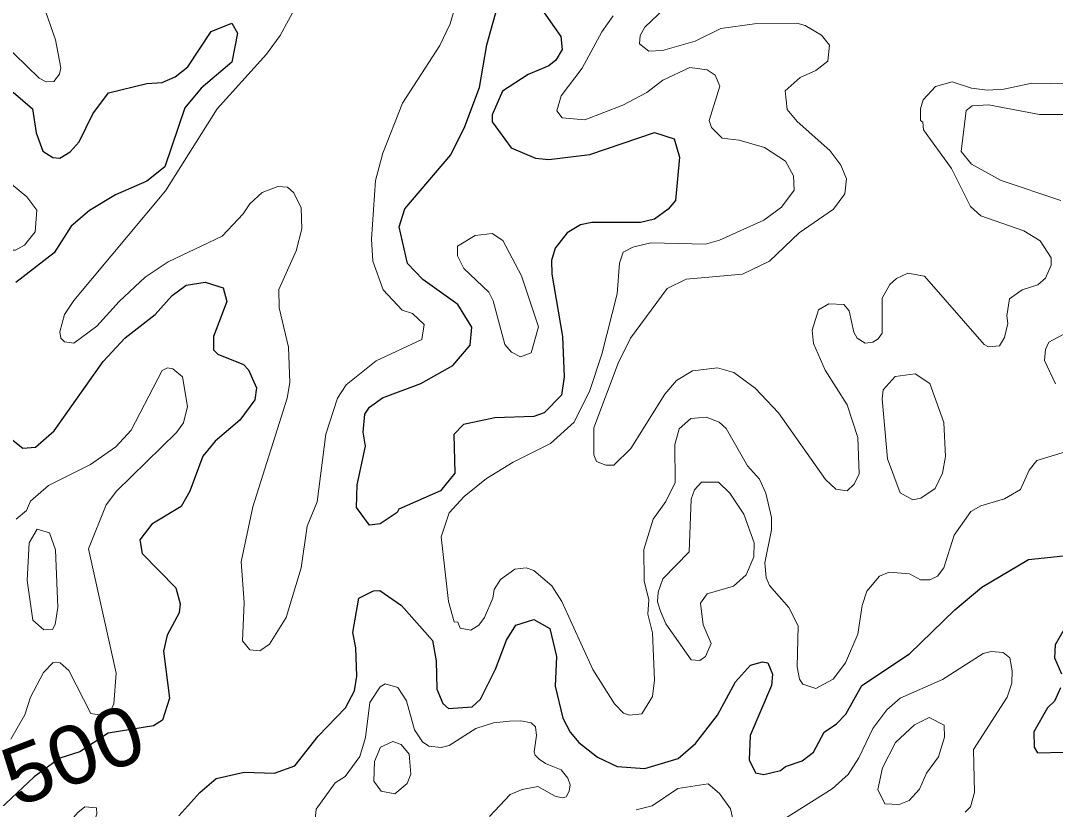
# Model space of a CAD drawing. Extents: x 763.2 to 816.8, y 7896.5 to 7952.7.
# Drawn here: x 791.302 to 794.133, y 7924.869 to 7927.027 of the extents above; entities that cross this region are included whole.
import ezdxf
from ezdxf.enums import TextEntityAlignment as Align

# ---------------------------------------------------------------- set-up
doc = ezdxf.new("R2010")
doc.units = 0
doc.header["$LTSCALE"] = 0.064
doc.layers.add('1', color=7, linetype='Continuous', lineweight=25)
doc.layers.add('2', color=7, linetype='Continuous', lineweight=13)
doc.layers.add('61', color=7, linetype='Continuous')

msp = doc.modelspace()

# ---------------------------------------------------------------- linework, layer by layer
at = {"layer": '1'}
for points in [[(792.7218, 7927.066), (792.7806, 7926.9832), (792.7844, 7926.9479), (792.767, 7926.919), (792.7478, 7926.9033), (792.6912, 7926.8796), (792.6204, 7926.8343), (792.5927, 7926.7688), (792.5929, 7926.75), (792.6446, 7926.6791), (792.7108, 7926.651), (792.7479, 7926.6472), (792.8601, 7926.661), (793.0371, 7926.7209), (793.0909, 7926.7033), (793.1052, 7926.653), (793.0939, 7926.535), (793.0744, 7926.5112), (793.0363, 7926.484), (792.9987, 7926.4745), (792.8653, 7926.4743), (792.8342, 7926.4679), (792.7979, 7926.4464), (792.7649, 7926.4045), (792.7552, 7926.3703), (792.7558, 7926.3335), (792.7846, 7926.1624), (792.7896, 7926.0522), (792.7825, 7926.0024), (792.7344, 7925.9543), (792.7066, 7925.944), (792.6, 7925.9403), (792.5137, 7925.9221), (792.4873, 7925.8944), (792.4906, 7925.7884), (792.4507, 7925.7401), (792.3375, 7925.6904), (792.333, 7925.6816), (792.2858, 7925.6501), (792.2565, 7925.6466), (792.2212, 7925.6947), (792.2229, 7925.7572), (792.2457, 7925.8623), (792.2391, 7925.9011), (792.2443, 7925.95), (792.257, 7925.9698), (792.2924, 7925.995), (792.3976, 7926.0345), (792.485, 7926.0831), (792.5321, 7926.139), (792.5365, 7926.1886), (792.4989, 7926.2505), (792.4032, 7926.3191), (792.3606, 7926.3621), (792.3381, 7926.4631), (792.3534, 7926.5117), (792.4795, 7926.6594), (792.5176, 7926.7375), (792.5579, 7926.8443), (792.5778, 7926.9606), (792.6058, 7927.0621)], [(791.2821, 7926.8313), (791.3347, 7926.7853), (791.3452, 7926.7195), (791.3632, 7926.6694), (791.3905, 7926.6525), (791.4094, 7926.6506), (791.4377, 7926.6675), (791.4622, 7926.6951), (791.4997, 7926.772), (791.5426, 7926.8294), (791.6477, 7926.8552), (791.6894, 7926.8575), (791.7248, 7926.8732), (791.7597, 7926.9009), (791.8236, 7926.9971), (791.8801, 7927.0198), (791.8953, 7926.993), (791.8799, 7926.9129), (791.7967, 7926.8423), (791.7512, 7926.7884), (791.697, 7926.6265), (791.6478, 7926.5875), (791.5622, 7926.5501), (791.4904, 7926.5078), (791.4409, 7926.465), (791.3937, 7926.392), (791.289, 7926.3109)], [(791.2728, 7925.8852), (791.3082, 7925.8569), (791.3433, 7925.8598), (791.3944, 7925.9044), (791.5284, 7926.0946), (791.5887, 7926.1593), (791.6705, 7926.2232), (791.7172, 7926.2746), (791.755, 7926.3028), (791.8069, 7926.3116), (791.8567, 7926.296), (791.8667, 7926.2589), (791.8298, 7926.1625), (791.8299, 7926.126), (791.8422, 7926.1143), (791.9119, 7926.0865), (791.9261, 7926.0711), (791.948, 7926.0226), (791.9431, 7925.9899), (791.9022, 7925.934), (791.835, 7925.8762), (791.801, 7925.8358), (791.7654, 7925.7393), (791.7416, 7925.698), (791.6609, 7925.6493), (791.628, 7925.6061), (791.6346, 7925.5693), (791.7266, 7925.4753), (791.7392, 7925.4318), (791.736, 7925.4065), (791.7034, 7925.3455), (791.6936, 7925.3022), (791.7097, 7925.1731), (791.6908, 7925.1132)], [(791.9965, 7924.9678), (792.0522, 7924.9879), (792.1168, 7925.069), (792.1914, 7925.1467), (792.2157, 7925.1936), (792.2226, 7925.2331), (792.2195, 7925.3109), (792.2113, 7925.3529), (792.2275, 7925.4466), (792.2681, 7925.4669), (792.2849, 7925.4679), (792.3443, 7925.4271), (792.4296, 7925.3307), (792.4396, 7925.2758), (792.4415, 7925.1977), (792.4575, 7925.159), (792.4733, 7925.1452), (792.5379, 7925.15), (792.5607, 7925.1709), (792.602, 7925.2528), (792.6316, 7925.3317), (792.6572, 7925.3733), (792.7063, 7925.3882), (792.7506, 7925.3643), (792.7682, 7925.2872), (792.7653, 7925.2058), (792.7856, 7925.1189), (792.8059, 7925.0799), (792.8292, 7925.0517), (792.8809, 7925.0116), (792.9347, 7924.9863), (793.0101, 7924.981), (793.1013, 7925.0085), (793.149, 7925.0493), (793.2087, 7925.127), (793.2587, 7925.2179), (793.2993, 7925.2633), (793.3321, 7925.2728), (793.3471, 7925.2701), (793.3592, 7925.2386), (793.3565, 7925.2084), (793.2982, 7925.0711), (793.296, 7925.0045), (793.3133, 7924.969), (793.3361, 7924.9645), (793.3812, 7924.9753), (793.3951, 7924.9864), (793.4407, 7925.0015), (793.472, 7925.0256), (793.5011, 7925.0803), (793.5347, 7925.1028), (793.5598, 7925.1297), (793.6039, 7925.2079), (793.7347, 7925.2947), (793.8582, 7925.4149), (793.932, 7925.477), (794.0602, 7925.5524), (794.1556, 7925.5624)], [(794.1603, 7925.3668), (794.1326, 7925.3192), (794.1311, 7925.2839), (794.1503, 7925.2395)], [(794.1472, 7925.2017), (794.131, 7925.1655), (794.1119, 7925.1471), (794.0742, 7925.081), (794.0753, 7925.0393), (794.0849, 7925.0234), (794.1566, 7925.0253)], [(791.6908, 7925.1132), (791.6659, 7925.0979), (791.5418, 7925.0771), (791.4644, 7925.0261), (791.4099, 7925.0091), (791.3391, 7924.9582)], [(791.7349, 7924.8514), (791.7927, 7924.9154), (791.8377, 7924.9538), (791.9139, 7924.9707), (791.9965, 7924.9678)], [(791.3391, 7924.9582), (791.2459, 7924.8701)]]:
    msp.add_lwpolyline(points, dxfattribs=at)
at = {"layer": '2'}
for points in [[(792.9971, 7926.9861), (793.0101, 7927.0086), (793.1189, 7927.1128)], [(791.2522, 7926.9681), (791.3528, 7926.8695), (791.3717, 7926.8594), (791.3934, 7926.8606), (791.4088, 7926.88), (791.4121, 7926.898), (791.398, 7926.9745), (791.3638, 7927.0713)], [(792.0583, 7927.0703), (792.0127, 7926.9863), (791.9752, 7926.9353), (791.8399, 7926.7852), (791.6984, 7926.5611), (791.4475, 7926.2615), (791.4221, 7926.2225), (791.4094, 7926.1752), (791.4125, 7926.1582), (791.422, 7926.1481), (791.4479, 7926.1449), (791.5104, 7926.1911), (791.5715, 7926.2588), (791.6432, 7926.3253), (791.7061, 7926.3674), (791.8534, 7926.4373), (791.9114, 7926.4982), (791.9291, 7926.5259), (791.9631, 7926.5566), (792.0061, 7926.5732), (792.0324, 7926.5712), (792.0494, 7926.5554), (792.0701, 7926.5145), (792.0715, 7926.4572), (792.0564, 7926.3967), (792.009, 7926.2911), (792.0094, 7926.2414), (792.0354, 7926.1338), (792.0387, 7926.0372), (792.0314, 7925.9941), (791.9375, 7925.6971), (791.9056, 7925.546), (791.9137, 7925.435), (791.9095, 7925.3301), (791.9297, 7925.3059), (791.9568, 7925.3032), (791.9831, 7925.3213), (792.0285, 7925.3942), (792.0699, 7925.5298)], [(792.1932, 7926.0308), (792.2754, 7926.0964), (792.3997, 7926.1544), (792.4063, 7926.1953), (792.3748, 7926.2257), (792.3463, 7926.2349), (792.2943, 7926.2902), (792.266, 7926.3687), (792.2622, 7926.4288), (792.2735, 7926.5898), (792.2937, 7926.6643), (792.3474, 7926.801), (792.4491, 7926.9589), (792.4772, 7927.0179), (792.489, 7927.0595)], [(792.924, 7927.04), (792.8929, 7926.9965), (792.8385, 7926.897), (792.7816, 7926.8213), (792.7691, 7926.7802), (792.7839, 7926.7605), (792.8459, 7926.7555), (792.9497, 7926.7954), (793.0161, 7926.8303), (793.0593, 7926.8639), (793.1336, 7926.8986), (793.1812, 7926.8925), (793.2023, 7926.8781), (793.215, 7926.8476), (793.1862, 7926.7538), (793.1924, 7926.7342), (793.2222, 7926.705), (793.2684, 7926.6999), (793.3376, 7926.6797), (793.3955, 7926.6426), (793.4171, 7926.6025), (793.4192, 7926.5632), (793.3839, 7926.5165), (793.3354, 7926.4808), (793.2148, 7926.4267), (793.1766, 7926.4157), (793.027, 7926.4187), (792.9774, 7926.4068), (792.951, 7926.3938), (792.941, 7926.3638), (792.9344, 7926.2797), (792.893, 7926.114), (792.8601, 7926.0154), (792.8168, 7925.9284), (792.7519, 7925.8699), (792.6501, 7925.8188), (792.5772, 7925.774), (792.5158, 7925.7252), (792.4745, 7925.6807), (792.453, 7925.615), (792.4726, 7925.4376), (792.4889, 7925.3824), (792.4985, 7925.3812), (792.5053, 7925.3647), (792.5341, 7925.3592), (792.5556, 7925.3731), (792.5711, 7925.3939), (792.594, 7925.4465)], [(794.2697, 7926.8525), (794.069, 7926.8559), (793.9928, 7926.8393), (793.9476, 7926.8362), (793.9038, 7926.8424), (793.8508, 7926.8592), (793.8052, 7926.8463), (793.7717, 7926.8098), (793.7644, 7926.7858), (793.7643, 7926.7535), (793.7705, 7926.7488), (793.7728, 7926.7277), (793.8489, 7926.6227), (793.9012, 7926.5184), (793.93, 7926.4928), (794.0469, 7926.4515), (794.092, 7926.424), (794.122, 7926.3782), (794.1224, 7926.358), (794.1062, 7926.3219), (794.0851, 7926.3037), (794.0431, 7926.2901), (794.0082, 7926.2662), (794.0011, 7926.2189), (794.0038, 7926.1984), (793.994, 7926.1602), (793.9802, 7926.1373), (793.951, 7926.1344), (793.9387, 7926.1407), (793.7755, 7926.3281), (793.7298, 7926.3364), (793.6986, 7926.3217), (793.6804, 7926.3048), (793.6592, 7926.2677), (793.6592, 7926.172), (793.649, 7926.1559), (793.6343, 7926.1469), (793.6132, 7926.1444), (793.5914, 7926.1582), (793.582, 7926.1746), (793.5696, 7926.2331), (793.555, 7926.2502), (793.5136, 7926.2525), (793.4852, 7926.2358), (793.4685, 7926.1804), (793.4714, 7926.1437), (793.5034, 7926.071), (793.564, 7925.976), (793.5929, 7925.8861), (793.5966, 7925.7869), (793.5831, 7925.7583), (793.564, 7925.7406), (793.5326, 7925.7452), (793.5049, 7925.7713), (793.3764, 7925.9536), (793.3117, 7926.0214), (793.2535, 7926.0644), (793.2088, 7926.0767), (793.1405, 7926.0687), (793.097, 7926.0423), (793.0645, 7926.0051), (792.9721, 7925.8562), (792.9257, 7925.8108), (792.9038, 7925.8106), (792.8781, 7925.8211), (792.8703, 7925.8387), (792.8705, 7925.9131), (792.9371, 7926.0902), (792.9709, 7926.1584), (793.0712, 7926.2938), (793.1233, 7926.3199), (793.2778, 7926.3334), (793.3512, 7926.3687), (793.4324, 7926.4466), (793.5264, 7926.5113), (793.5574, 7926.5534), (793.5619, 7926.5943), (793.5469, 7926.6314), (793.5166, 7926.6712), (793.4269, 7926.7512), (793.3997, 7926.784), (793.3944, 7926.8348), (793.4351, 7926.871), (793.478, 7926.8904), (793.5113, 7926.9161), (793.5159, 7926.9602), (793.4934, 7926.9867), (793.4493, 7927.0133), (793.4264, 7927.02), (793.3107, 7927.0185), (793.218, 7927.0051)], [(793.218, 7927.0051), (793.1482, 7926.9703), (793.0583, 7926.9448), (793.0209, 7926.9433), (792.9954, 7926.9636), (792.9971, 7926.9861)], [(794.1484, 7926.5345), (793.9852, 7926.5895), (793.9039, 7926.634), (793.8761, 7926.6684), (793.8898, 7926.7806), (793.9063, 7926.7934), (793.951, 7926.7966), (794.0898, 7926.7704), (794.2665, 7926.7703)], [(794.1338, 7926.0331), (794.1034, 7926.0969), (794.1064, 7926.1268), (794.1156, 7926.1468), (794.1546, 7926.1686)], [(791.2757, 7925.0607), (791.3136, 7925.128), (791.3294, 7925.176), (791.3649, 7925.2436), (791.3913, 7925.2713), (791.4107, 7925.27), (791.4346, 7925.249), (791.4945, 7925.131), (791.5224, 7925.1265), (791.5475, 7925.1363), (791.557, 7925.1577), (791.5638, 7925.2421), (791.4883, 7925.5822), (791.5366, 7925.7018), (791.5649, 7925.7394), (791.7291, 7925.9005), (791.7483, 7925.9265), (791.7592, 7925.9708), (791.7455, 7926.0524), (791.7187, 7926.0739), (791.7044, 7926.0768), (791.6898, 7926.0695), (791.6046, 7925.9066), (791.5632, 7925.8611), (791.4936, 7925.8127), (791.3781, 7925.7547), (791.329, 7925.7118), (791.3182, 7925.6871), (791.29, 7925.663)], [(792.0699, 7925.5298), (792.0863, 7925.644), (792.1141, 7925.7105), (792.1375, 7925.8951), (792.1689, 7925.9936), (792.1932, 7926.0308)], [(792.7065, 7925.5225), (792.7562, 7925.4809), (792.7827, 7925.4382), (792.8681, 7925.2515), (792.927, 7925.1581), (792.9514, 7925.132), (792.9684, 7925.1271), (793.0021, 7925.1308), (793.031, 7925.1775), (793.0363, 7925.2228), (793.0311, 7925.352), (793.0184, 7925.4034), (793.0211, 7925.4419), (793.0084, 7925.4941), (793.0071, 7925.5802), (793.0332, 7925.6627), (793.0677, 7925.711), (793.0935, 7925.7631), (793.0922, 7925.8674), (793.1039, 7925.9101), (793.1357, 7925.9388), (793.1779, 7925.9418), (793.2137, 7925.9288), (793.2327, 7925.9114), (793.2909, 7925.8093), (793.3241, 7925.7722), (793.3417, 7925.7341), (793.3568, 7925.6674), (793.3565, 7925.6334), (793.339, 7925.5438), (793.3421, 7925.5034), (793.3516, 7925.4817), (793.4039, 7925.4217), (793.4302, 7925.3714), (793.4274, 7925.2594), (793.4336, 7925.2254), (793.4426, 7925.2115), (793.4785, 7925.1997), (793.5256, 7925.2252), (793.5596, 7925.2703), (793.5932, 7925.3488), (793.6048, 7925.427), (793.6176, 7925.4657), (793.652, 7925.5074), (793.6788, 7925.5178), (793.7341, 7925.5131), (793.7644, 7925.4969), (793.7896, 7925.4968), (793.8107, 7925.5071), (793.8281, 7925.5297), (793.8567, 7925.6189), (793.9025, 7925.684), (793.9295, 7925.6996), (793.9943, 7925.7186), (794.0377, 7925.7443), (794.0619, 7925.7974), (794.083, 7925.8232), (794.1823, 7925.8537)], [(792.594, 7925.4465), (792.5977, 7925.4704), (792.6155, 7925.4979), (792.6541, 7925.5263), (792.6855, 7925.5295), (792.7065, 7925.5225)], [(793.3852, 7924.8382), (793.5229, 7924.9252), (793.5663, 7924.9645), (793.5962, 7925.0098), (793.6337, 7925.0903), (793.6722, 7925.1416), (793.7085, 7925.1729), (793.8246, 7925.2247), (793.9363, 7925.2958), (793.958, 7925.3011), (793.9909, 7925.2984), (794.0088, 7925.2833), (794.0156, 7925.2483), (794.014, 7925.2147), (794.0014, 7925.176), (793.9092, 7925.0328), (793.9122, 7924.9156), (793.9009, 7924.8763), (793.8869, 7924.8614)], [(792.5856, 7924.8499), (792.6414, 7924.9094), (792.6746, 7924.923), (792.7178, 7924.9313), (792.7645, 7924.9051), (792.7843, 7924.9003), (792.7946, 7924.9037), (792.8036, 7924.9192), (792.8056, 7924.9365), (792.7999, 7924.9546), (792.7809, 7924.9775), (792.7587, 7924.986), (792.7383, 7924.9947), (792.7207, 7925.0062), (792.7097, 7925.0171), (792.7072, 7925.0263), (792.7141, 7925.071), (792.7108, 7925.0949), (792.699, 7925.1061), (792.6706, 7925.1113), (792.6395, 7925.1105), (792.596, 7925.1055), (792.5475, 7925.0904), (792.4744, 7925.0438), (792.4528, 7925.0384), (792.4196, 7925.0417), (792.4017, 7925.0536), (792.3803, 7925.0866), (792.3583, 7925.1658), (792.3342, 7925.2022), (792.2993, 7925.2125), (792.2857, 7925.2041), (792.2574, 7925.1615), (792.2456, 7925.0655), (792.2308, 7925.0136), (792.1899, 7924.9594), (792.1629, 7924.9419), (792.1109, 7924.8699), (792.1046, 7924.8021)], [(792.9868, 7924.8676), (793.0306, 7924.8786), (793.1005, 7924.9262), (793.1834, 7924.9393), (793.2142, 7924.9127), (793.2446, 7924.8703), (793.2705, 7924.7586)], [(791.2761, 7924.2145), (791.3088, 7924.2584), (791.3138, 7924.324), (791.3075, 7924.4168), (791.326, 7924.5088), (791.342, 7924.5483), (791.3878, 7924.606), (791.4836, 7924.7783), (791.5111, 7924.8565), (791.5097, 7924.8729), (791.4782, 7924.8758), (791.4584, 7924.8606), (791.3997, 7924.7923), (791.3314, 7924.742), (791.2702, 7924.7115)]]:
    msp.add_lwpolyline(points, dxfattribs=at)
for points in [[(791.2348, 7926.6137), (791.2229, 7926.6342), (791.1255, 7926.7075), (791.0863, 7926.7241), (791.0448, 7926.7306), (791.017, 7926.718), (790.9837, 7926.6849), (790.9365, 7926.6091), (790.9412, 7926.5751), (790.9705, 7926.5651), (791.084, 7926.565), (791.1315, 7926.5467), (791.1746, 7926.51), (791.2082, 7926.4404), (791.2338, 7926.4084), (791.254, 7926.3991), (791.2886, 7926.399), (791.3131, 7926.413), (791.3417, 7926.4491), (791.3466, 7926.5084), (791.3192, 7926.5446)], [(792.7189, 7926.1894), (792.6729, 7926.3283), (792.6217, 7926.4252), (792.5922, 7926.4443), (792.5457, 7926.439), (792.4973, 7926.4097), (792.4972, 7926.3836), (792.515, 7926.3487), (792.5837, 7926.2844), (792.5955, 7926.2602), (792.6273, 7926.1411), (792.6453, 7926.1198), (792.6697, 7926.1067), (792.6991, 7926.1185)], [(793.8243, 7925.789), (793.8332, 7925.8346), (793.8282, 7925.9273), (793.7899, 7926.0343), (793.7503, 7926.0603), (793.6954, 7926.0536), (793.6626, 7926.0169), (793.6592, 7925.9923), (793.6746, 7925.8282), (793.7089, 7925.7351), (793.7439, 7925.7157), (793.7654, 7925.72), (793.8042, 7925.7471)], [(793.2525, 7925.4801), (793.2873, 7925.5111), (793.3088, 7925.5604), (793.3091, 7925.598), (793.2813, 7925.6769), (793.2426, 7925.7339), (793.2119, 7925.7643), (793.1656, 7925.7646), (793.1464, 7925.7432), (793.1367, 7925.7176), (793.1319, 7925.5738), (793.0599, 7925.4997), (793.0463, 7925.4637), (793.0445, 7925.4372), (793.0532, 7925.4109), (793.0675, 7925.3762), (793.1369, 7925.2784), (793.1605, 7925.2768), (793.176, 7925.2871), (793.1918, 7925.3228), (793.1696, 7925.3743), (793.1624, 7925.4329), (793.1807, 7925.4586)], [(791.3976, 7925.5789), (791.3813, 7925.6259), (791.3472, 7925.6356), (791.3253, 7925.5979), (791.3205, 7925.4952), (791.3355, 7925.3869), (791.3658, 7925.3605), (791.3897, 7925.3616), (791.3972, 7925.3747), (791.4043, 7925.4212)], [(793.7806, 7924.9682), (793.8141, 7925.0132), (793.83, 7925.0668), (793.8294, 7925.0993), (793.7879, 7925.1204), (793.7479, 7925.1006), (793.6958, 7925.0518), (793.6602, 7924.9826), (793.648, 7924.923), (793.667, 7924.8844), (793.7058, 7924.8823), (793.7337, 7924.8931), (793.7621, 7924.9244)], [(792.3653, 7925.0198), (792.3436, 7925.0467), (792.3208, 7925.0543), (792.2871, 7925.0396), (792.2706, 7925.0004), (792.2688, 7924.9458), (792.2892, 7924.9191), (792.3264, 7924.9119), (792.3602, 7924.9395), (792.3702, 7924.9657)]]:
    msp.add_lwpolyline(points, close=True, dxfattribs=at)

# ---------------------------------------------------------------- texts
at = {"layer": '61', "width": 1.1}
msp.add_text('500', height=0.16, rotation=20.961, dxfattribs=at).set_placement((791.4738, 7924.944), align=Align.CENTER)

doc.saveas('drawing.dxf')
